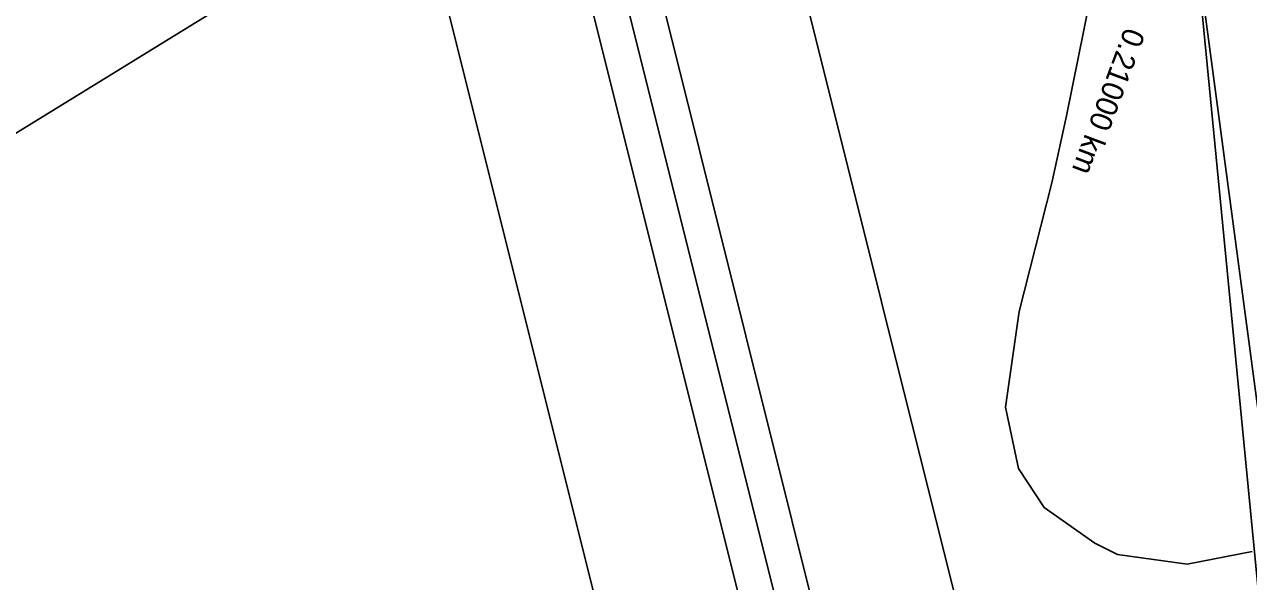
# Model space of a CAD drawing. Extents: x -555887 to -552101, y -1100251 to -1096546.
# Drawn here: x -553613.1 to -553473.1, y -1097394.3 to -1097330.6 of the extents above; entities that cross this region are included whole.
import ezdxf

# ---------------------------------------------------------------- set-up
doc = ezdxf.new("R2010")
doc.units = 0
for name, color, linetype in [('07_OCH_P A POPISY TI', 7, 'Continuous'), ('07_PLYNOVOD', 7, 'Continuous'), ('POLYGONY_SITUACE_PF_POPISY', 7, 'Continuous'), ('vrstevnice', 7, 'Continuous'), ('ZSST', 7, 'Continuous'), ('zájem', 7, 'Continuous')]:
    doc.layers.add(name, color=color, linetype=linetype)

msp = doc.modelspace()

# ---------------------------------------------------------------- linework, layer by layer
at = {"layer": '07_OCH_P A POPISY TI'}
for points in [[(-553574.22, -1097120.44), (-553565.59, -1097155.54), (-553546.89, -1097233), (-553525.62, -1097320.01), (-553504.5, -1097404.57), (-553504.46, -1097404.75), (-553494.23, -1097444.77), (-553477.77, -1097515.86), (-553477.7, -1097516.11), (-553477.38, -1097517.2), (-553477, -1097519.43), (-553476.87, -1097521.68), (-553476.99, -1097523.94), (-553477.18, -1097525.06), (-553488.78, -1097593.15), (-553503.72, -1097682.07)], [(-553589.76, -1097124.22), (-553581.13, -1097159.32), (-553562.43, -1097236.78), (-553541.16, -1097323.85), (-553520.01, -1097408.5), (-553519.96, -1097408.72), (-553509.77, -1097448.55), (-553493.26, -1097519.9), (-553493.06, -1097520.58), (-553492.93, -1097521.02), (-553492.88, -1097521.92), (-553492.96, -1097522.37), (-553504.56, -1097590.48), (-553519.48, -1097679.31)], [(-553527.36, -1097677.93), (-553512.44, -1097589.14), (-553501, -1097521.94), (-553501, -1097521.92), (-553517.55, -1097450.45), (-553527.71, -1097410.71), (-553527.77, -1097410.46), (-553548.92, -1097325.77), (-553570.21, -1097238.66), (-553588.91, -1097161.22), (-553597.54, -1097126.12)], [(-553543.12, -1097675.17), (-553528.22, -1097586.47), (-553517.31, -1097522.42), (-553533.09, -1097454.23), (-553543.21, -1097414.67), (-553543.28, -1097414.39), (-553564.46, -1097329.61), (-553585.76, -1097242.44), (-553604.45, -1097165.01), (-553613.08, -1097129.9)]]:
    msp.add_lwpolyline(points, dxfattribs=at)
at = {"layer": '07_PLYNOVOD'}
msp.add_lwpolyline([(-553585.25, -1098028.34), (-553568.13, -1097932.52), (-553553.96, -1097851.86), (-553539.25, -1097765.27), (-553523.42, -1097678.62), (-553508.5, -1097589.81), (-553496.9, -1097521.7), (-553497.13, -1097520.91), (-553513.66, -1097449.5), (-553523.83, -1097409.71), (-553523.89, -1097409.48), (-553545.04, -1097324.81), (-553566.32, -1097237.72), (-553585.02, -1097160.27), (-553593.65, -1097125.17), (-553614.64, -1097037.99), (-553634.86, -1096953.32), (-553647.66, -1096902.46)], dxfattribs=at)
at = {"layer": 'vrstevnice'}
for points in [[(-553631.17, -1097353.54), (-553578.33, -1097321)], [(-553491.2, -1097327.61), (-553493.91, -1097341.04), (-553495.6, -1097348.72), (-553499.32, -1097363.4), (-553500.88, -1097374.36), (-553499.41, -1097381.35), (-553496.47, -1097385.84), (-553490.67, -1097389.9), (-553488.08, -1097391.2), (-553480.13, -1097392.32), (-553472.69, -1097390.85)]]:
    msp.add_lwpolyline(points, dxfattribs=at)
at = {"layer": 'ZSST'}
msp.add_lwpolyline([(-553859.38, -1097321.17), (-553801.93, -1097342.05), (-553749.75, -1097361.79), (-553678.34, -1097388.41), (-553621.64, -1097409.22), (-553570.23, -1097428.18), (-553515.7, -1097448.7), (-553466.21, -1097466.64), (-553468.82, -1097433.6), (-553472.01, -1097395.23), (-553478.6, -1097327.28), (-553514.35, -1097311.72), (-553522.57, -1097310.84), (-553527.01, -1097309.71), (-553528.34, -1097307.24), (-553525.62, -1097303.04), (-553519.85, -1097304.5), (-553520.5, -1097308.09), (-553514.35, -1097311.72)], dxfattribs=at)
at = {"layer": 'zájem'}
for points in [[(-553468.26, -1097427.51), (-553470.27, -1097387.64), (-553478.35, -1097327.08), (-553478.33, -1097321.05), (-553478.29, -1097304.84), (-553474.66, -1097286.22), (-553472.4, -1097277.72), (-553465.14, -1097250.39), (-553462.14, -1097240.5), (-553449.73, -1097224.56), (-553440.34, -1097212.5), (-553423.88, -1097194.88), (-553398.19, -1097178.87), (-553454.37, -1097120.74)], [(-553454.37, -1097120.74), (-553398.19, -1097178.87), (-553423.88, -1097194.88), (-553440.34, -1097212.5), (-553449.73, -1097224.56), (-553462.14, -1097240.5), (-553465.14, -1097250.39), (-553472.4, -1097277.72), (-553474.66, -1097286.22), (-553478.29, -1097304.84), (-553478.33, -1097321.05), (-553478.35, -1097327.08), (-553470.27, -1097387.64), (-553468.26, -1097427.51)]]:
    msp.add_lwpolyline(points, dxfattribs=at)

# ---------------------------------------------------------------- texts
at = {"layer": 'POLYGONY_SITUACE_PF_POPISY'}
msp.add_text('0.21000 km', height=2.5, rotation=249.509, dxfattribs=at).set_placement((-553487.21, -1097330.81))

doc.saveas('drawing.dxf')
